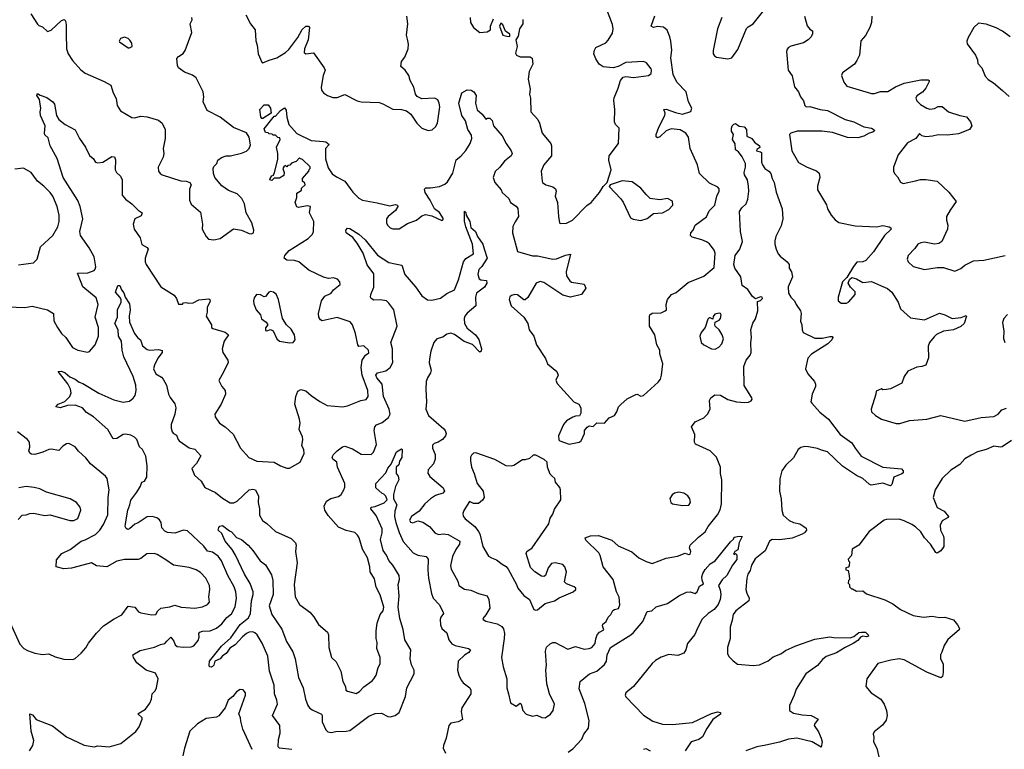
# Model space of a CAD drawing. Extents: x 1839239 to 1929705, y 762242 to 910352.
# Tile 419 of 429: x 1906634 to 1914449, y 889676 to 895467. Entities that reach past the tile are written whole.
import ezdxf

# ---------------------------------------------------------------- set-up
doc = ezdxf.new("R2010")
doc.units = 0

msp = doc.modelspace()

# ---------------------------------------------------------------- linework, layer by layer
at = {"layer": '0CON10XD'}
for points in [[(1910628.3, 895468.3), (1910627.5, 895435), (1910602, 895395), (1910591.4, 895335), (1910572.3, 895307.7), (1910582.9, 895255), (1910570.5, 895200.5), (1910576.1, 895186.1), (1910605, 895172), (1910685, 895171.2), (1910702.5, 895162.5), (1910706, 895115), (1910678.8, 895055), (1910670, 894995), (1910686.2, 894915), (1910681.2, 894875), (1910688.8, 894845), (1910691.2, 894735), (1910745.5, 894675.5), (1910760, 894645), (1910780.8, 894565), (1910849.4, 894485), (1910855.6, 894465), (1910855.5, 894385), (1910794.2, 894315), (1910772.2, 894265), (1910780, 894185), (1910784, 894175), (1910808.8, 894155), (1910865, 894140.8), (1910886, 894125), (1910890.8, 894105), (1910884.2, 894065), (1910902.9, 894015), (1910910, 893905), (1910918.8, 893855), (1910925, 893848.8), (1910975, 893852.5), (1911020.8, 893875), (1911135, 893990.8), (1911168.8, 894015), (1911235.8, 894094.2), (1911265, 894142.5), (1911296.7, 894173.3), (1911327.5, 894275), (1911311.2, 894351.2), (1911312.5, 894385), (1911386.9, 894485), (1911390.8, 894605), (1911364.2, 894635), (1911355.8, 894655), (1911357, 894753), (1911349.5, 894825), (1911352.6, 894847.4), (1911384.2, 894924.2), (1911402.5, 894985), (1911425, 895010.8), (1911445, 895015.7), (1911505, 895008.1), (1911625, 895024), (1911645, 895040), (1911649.2, 895065), (1911646.7, 895076.7), (1911608.8, 895125), (1911585, 895136), (1911445, 895126), (1911384.5, 895095.5), (1911345, 895084.3), (1911265, 895093.6), (1911234.3, 895115), (1911207.1, 895155), (1911191.9, 895195), (1911195.7, 895225), (1911207.5, 895245), (1911285, 895282.2), (1911305.8, 895304.2), (1911339.2, 895360.8), (1911343.5, 895395), (1911337.8, 895427.8), (1911282.5, 895575)], [(1906723.6, 895513.6), (1906775, 895430), (1906785, 895420), (1906815, 895410), (1906855, 895373.8), (1906885, 895382.9), (1906965, 895459.2), (1906988.3, 895468.3), (1906997.5, 895457.5), (1907004.2, 895425), (1907002.7, 895355), (1907005.8, 895235), (1907020, 895195), (1907052.4, 895142.4), (1907119.1, 895069.1), (1907155, 895041.2), (1907305, 894975.8), (1907356.6, 894946.6), (1907375.6, 894885.6), (1907400, 894840), (1907406.8, 894786.8), (1907433.4, 894743.4), (1907525, 894690), (1907545, 894687.5), (1907595, 894701.1), (1907645, 894696.9), (1907735, 894668.1), (1907764.4, 894645), (1907788.8, 894595), (1907790, 894525), (1907772, 894445), (1907778, 894405), (1907774, 894375), (1907733.7, 894296.3), (1907735, 894263.3), (1907748, 894245), (1907764.5, 894234.5), (1907913.3, 894186.7), (1907955.9, 894184.1), (1907985.6, 894175.6), (1907993.8, 894155), (1907981.7, 894121.7), (1907982, 894035), (1907995, 894003.8), (1908069.5, 893939.5), (1908086, 893845), (1908082, 893805), (1908113.3, 893745), (1908132.5, 893725), (1908175, 893718.8), (1908225, 893731.2), (1908332.3, 893807.7), (1908395.7, 893795.7), (1908455, 893770), (1908475, 893767.5), (1908490, 893775), (1908493.3, 893795), (1908476, 893855), (1908432.9, 893935), (1908418.1, 894005), (1908397, 894047), (1908360, 894085), (1908290.7, 894110.7), (1908239.4, 894149.4), (1908182, 894215), (1908172, 894245), (1908168.8, 894285), (1908175, 894302.5), (1908200, 894325), (1908207, 894353), (1908235, 894373.3), (1908273.9, 894386.1), (1908307, 894387), (1908395, 894408), (1908435, 894424.3), (1908456, 894445), (1908465.6, 894474.4), (1908454.6, 894535), (1908435, 894568.6), (1908330.2, 894610.2), (1908225, 894693.5), (1908121.2, 894745), (1908090.8, 894815), (1908096.6, 894853.4), (1908090.4, 894895), (1908035.6, 895005), (1908006.3, 895026.3), (1907941.3, 895051.3), (1907895, 895083.3), (1907886.7, 895103.3), (1907882.3, 895157.7), (1907893.3, 895175), (1907930.9, 895199.1), (1907947.4, 895222.6), (1908001.2, 895365), (1907988, 895435), (1908002.1, 895465), (1908001.2, 895485)], [(1908428.8, 895505), (1908465, 895433.3), (1908504, 895385), (1908509.3, 895299.3), (1908520, 895265), (1908526.7, 895195), (1908555, 895130), (1908565, 895123.3), (1908615, 895146.2), (1908675, 895164.3), (1908745, 895206.9), (1908770.2, 895229.8), (1908842.5, 895325), (1908875, 895390), (1908904.3, 895415.7), (1908925.8, 895415.8), (1908933.6, 895403.6), (1908922.5, 895307.5), (1908893.6, 895236.4), (1908892.9, 895205), (1908905, 895196.2), (1908965, 895203.3), (1909052, 895085), (1909058.8, 895065), (1909042, 895025), (1909028, 894932), (1909028.3, 894908.3), (1909045.8, 894885.8), (1909076.7, 894865), (1909118.8, 894848.8), (1909155, 894848), (1909215, 894872), (1909313.2, 894823.2), (1909344.3, 894814.3), (1909488.3, 894808.3), (1909515, 894800), (1909595, 894756.7), (1909665, 894754), (1909705, 894742.5), (1909737.9, 894717.9), (1909785, 894646.2), (1909826.2, 894605), (1909875, 894586), (1909907, 894593), (1909934.3, 894615.7), (1909949.2, 894645), (1909969.2, 894775), (1909964.1, 894804.1), (1909951.7, 894831.7), (1909930, 894845), (1909825, 894838.8), (1909788.3, 894858.3), (1909776.1, 894876.1), (1909762.3, 894932.3), (1909733.3, 894985), (1909722.5, 895025), (1909693.3, 895065), (1909660, 895095), (1909664.2, 895135), (1909691.2, 895168.8), (1909717.5, 895235), (1909721.2, 895271.2), (1909712.6, 895312.6), (1909702.9, 895345), (1909714.4, 895435), (1909706.9, 895495)], [(1909126, 893324), (1909178, 893365), (1909175.9, 893385.9), (1909156.1, 893406.1), (1909125, 893416.7), (1909085, 893412), (1909045, 893422), (1908929.8, 893479.8), (1908850, 893545), (1908815, 893554.4), (1908755, 893557.1), (1908734.2, 893575), (1908737.5, 893595), (1908772.5, 893635), (1908925, 893730), (1908957.1, 893765), (1908967.1, 893785), (1908968.1, 893865), (1908934.2, 893935), (1908942.5, 893985), (1908915, 893990), (1908847, 893977), (1908835, 893982.5), (1908820, 894015), (1908832.5, 894055), (1908835, 894090), (1908860, 894105), (1908870, 894115), (1908871.7, 894128.3), (1908900, 894155), (1908898.3, 894168.3), (1908880, 894185), (1908880, 894205), (1908930, 894265), (1908931.7, 894278.3), (1908940, 894285), (1908938.3, 894298.3), (1908878.3, 894358.3), (1908861.7, 894361.7), (1908855, 894370), (1908828.3, 894341.7), (1908791.7, 894328.3), (1908778.3, 894311.7), (1908761.7, 894308.3), (1908755, 894300), (1908745, 894310), (1908731.7, 894298.3), (1908723.3, 894285), (1908732.5, 894255), (1908730, 894230), (1908695, 894210), (1908655, 894210), (1908635, 894190), (1908620, 894195), (1908622.5, 894207.5), (1908635, 894226.7), (1908648.3, 894231.7), (1908656.7, 894253.3), (1908682.3, 894357.7), (1908682, 894405), (1908671.2, 894455), (1908702.5, 894515), (1908698.3, 894528.3), (1908683, 894533), (1908665, 894550), (1908645, 894550), (1908637, 894557), (1908615, 894560), (1908605, 894570), (1908585, 894572.5), (1908575, 894600), (1908645, 894690), (1908655, 894700), (1908665, 894700), (1908705, 894746), (1908735, 894766.2), (1908747.9, 894747.9), (1908754.2, 894694.2), (1908771.2, 894635), (1908835, 894563.3), (1908948.3, 894508.3), (1909045, 894501.2), (1909065, 894496), (1909090, 894475), (1909062.5, 894445), (1909061.2, 894361.2), (1909081.5, 894291.5), (1909113.2, 894243.2), (1909148.5, 894218.5), (1909216, 894185), (1909277.6, 894097.6), (1909325, 894049.4), (1909355, 894034.4), (1909472.1, 894012.1), (1909571.7, 893988.3), (1909615, 894001.2), (1909633.3, 893995), (1909636, 893985), (1909617.9, 893952.1), (1909558, 893905), (1909544.4, 893885), (1909544.3, 893855), (1909554.3, 893835), (1909573.8, 893815), (1909595, 893805.8), (1909645, 893808), (1909710.9, 893849.1), (1909783.3, 893875), (1909825, 893910), (1909855, 893921.2), (1909905, 893911.2), (1909985, 893872.5), (1909990, 893875), (1909997, 893887), (1909965, 893937.5), (1909926.4, 893966.4), (1909892, 894035), (1909852, 894095), (1909847.7, 894122.3), (1909858, 894132), (1909895, 894131.2), (1909965, 894143.3), (1910007.8, 894162.2), (1910029.3, 894180.7), (1910072.1, 894247.9), (1910098.1, 894355), (1910136.3, 894383.7), (1910175, 894428.9), (1910208.6, 894485), (1910222.7, 894525), (1910219.9, 894549.9), (1910192.2, 894595), (1910172.3, 894665), (1910142.6, 894705), (1910120, 894805), (1910142.2, 894885), (1910185, 894909.5), (1910217.6, 894907.6), (1910238.8, 894895), (1910256, 894865), (1910250.6, 894805), (1910265, 894752.5), (1910305, 894716.7), (1910335, 894677.5), (1910345.7, 894684.3), (1910365, 894684.3), (1910385, 894666), (1910394.5, 894624.5), (1910464, 894545), (1910494.3, 894484.3), (1910535, 894426.7), (1910542.5, 894405), (1910534.2, 894385), (1910480.8, 894345), (1910445.6, 894295), (1910407.2, 894262.8), (1910391.1, 894215), (1910404.2, 894175), (1910455, 894116.7), (1910464.2, 894094.2), (1910517.3, 894047.3), (1910530, 894015), (1910575.6, 893985.6), (1910588.1, 893968.1), (1910592.9, 893905), (1910567.5, 893862.5), (1910548.6, 893825), (1910544.4, 893775), (1910585.7, 893625.7), (1910702.9, 893592.9), (1910745, 893591.5), (1910865, 893567.1), (1910895, 893569.2), (1910965, 893598), (1911006.7, 893606.7), (1910970.8, 893465), (1910974, 893435), (1911000, 893395), (1911014.5, 893384.5), (1911115, 893366.7), (1911127.5, 893335), (1911094.1, 893285.9), (1911005, 893264), (1910945, 893280.6), (1910795, 893381.9), (1910765, 893389.2), (1910733.8, 893375), (1910668.3, 893261.7), (1910645, 893242.5), (1910635, 893242.5), (1910585, 893283.8), (1910565, 893286.7), (1910537.5, 893277.5), (1910525, 893267.5), (1910520, 893245), (1910535.8, 893195.8), (1910635.8, 893105.8), (1910666.2, 893055), (1910676.7, 893005), (1910714.2, 892955), (1910736, 892886), (1910808.3, 892778.3), (1910822.5, 892735), (1910897.5, 892675), (1910906.7, 892645), (1910890, 892605), (1910899.3, 892579.3), (1911033, 892433), (1911072.5, 892415), (1911087.5, 892385), (1911087.5, 892345), (1911078.3, 892321.7), (1911045, 892320), (1911025, 892312.5), (1910975, 892282.5), (1910950, 892255), (1910910, 892165), (1910913, 892133), (1910920, 892125), (1910995, 892097.5), (1911075, 892113.3), (1911090, 892125), (1911117, 892183), (1911117.5, 892205), (1911137, 892233), (1911155, 892242.5), (1911185, 892237.5), (1911215, 892267.5), (1911276.1, 892263.9), (1911313.9, 892306.1), (1911355, 892326.2), (1911372.9, 892355), (1911386.2, 892395), (1911405, 892413.8), (1911455, 892457.5), (1911525, 892492), (1911535, 892493.8), (1911565, 892480), (1911585, 892483.8), (1911700.5, 892589.5), (1911718.9, 892615), (1911728.9, 892645), (1911737.5, 892735), (1911715.6, 892815), (1911714.2, 892845), (1911691.2, 892885), (1911673.8, 892965), (1911634, 893035), (1911633.3, 893115), (1911636.7, 893125), (1911652.7, 893137.3), (1911725, 893140), (1911757.5, 893155), (1911766.7, 893165), (1911766.2, 893205), (1911776.2, 893245), (1911806.7, 893285), (1911845, 893302), (1911939.1, 893380.9), (1912065, 893430), (1912145, 893501.2), (1912153.1, 893613.1), (1912147.2, 893637.2), (1912108.1, 893688.1), (1912084.6, 893704.6), (1912048.2, 893718.2), (1911970.3, 893740.3), (1911957.5, 893755), (1911960.8, 893775), (1911979.2, 893795), (1911996, 893835), (1912085, 893902.2), (1912105, 893949.4), (1912152.5, 893995), (1912166, 894065), (1912186, 894105), (1912186.2, 894125), (1912175, 894136.7), (1912109.7, 894169.7), (1912030.8, 894245), (1912012.9, 894315), (1911955.6, 894445), (1911942.7, 894535), (1911920, 894565), (1911875, 894591.8), (1911805, 894600.4), (1911764, 894585), (1911715, 894536.2), (1911695, 894530), (1911686.4, 894536.4), (1911686, 894555), (1911706.8, 894613.2), (1911754.5, 894705.5), (1911757.1, 894725), (1911746.7, 894755), (1911765, 894757.1), (1911838.8, 894731.2), (1911895, 894715.8), (1911961.2, 894738.8), (1911968, 894765), (1911942, 894815), (1911925, 894893.8), (1911850.7, 894970.7), (1911820.8, 895030.8), (1911802.9, 895165), (1911809.2, 895225), (1911802.7, 895295), (1911795, 895330), (1911772.4, 895382.4), (1911745, 895408), (1911697.3, 895412.7), (1911665, 895406), (1911646.7, 895415), (1911675, 895498.1)], [(1910210, 895485), (1910212, 895445), (1910236, 895405), (1910285, 895366.2), (1910345, 895371.4), (1910370, 895385), (1910370, 895415), (1910395, 895473.3)], [(1912205.6, 895485), (1912171.9, 895395), (1912137.6, 895222.4), (1912137.8, 895195), (1912148.9, 895178.9), (1912165, 895170.5), (1912255, 895155.8), (1912285, 895164.3), (1912335, 895229.2), (1912402.1, 895397.9), (1912415, 895411.2), (1912455, 895432.5), (1912540.7, 895539.3)], [(1912863.5, 895495), (1912885, 895417.5), (1912905, 895392.5), (1912927, 895377), (1912927.5, 895355), (1912915, 895330), (1912893, 895307), (1912856.1, 895283.9), (1912754.2, 895255.8), (1912735, 895246.7), (1912725, 895232.5), (1912720, 895215), (1912732.5, 895065), (1912765, 895020), (1912784, 894935), (1912815.8, 894895), (1912830, 894855), (1912853.9, 894823.9), (1912866.2, 894785), (1912875.9, 894775.9), (1912905, 894777.1), (1912988, 894755), (1913045.7, 894745.7), (1913185, 894675.6), (1913253.3, 894655), (1913335, 894615.8), (1913395, 894605.8), (1913417, 894593), (1913417.5, 894585), (1913405, 894573.8), (1913375, 894566.2), (1913335, 894541.4), (1913285, 894530), (1913205, 894531.9), (1913085, 894571.2), (1913001.3, 894581.3), (1912805, 894581.9), (1912755, 894566.2), (1912743.3, 894555), (1912762.9, 894425), (1912814.5, 894334.5), (1912885, 894297.1), (1912958.3, 894268.3), (1912979.7, 894249.7), (1912984.2, 894214.2), (1912966.9, 894145), (1912967, 894117), (1913037.8, 893997.8)], [(1913396.2, 895495), (1913394, 895445), (1913382, 895405), (1913348.3, 895341.7), (1913311.2, 895298.8), (1913298.6, 895185), (1913278.3, 895141.7), (1913258.8, 895115), (1913164.3, 895045.7), (1913156, 895025), (1913175, 894970), (1913198.8, 894938.8), (1913395, 894880.8), (1913417.9, 894882.1), (1913465, 894897.1), (1913525, 894898), (1913585, 894934.3), (1913655, 894962.9), (1913785, 894988.9), (1913845, 894990), (1913852.5, 894985), (1913853.3, 894975), (1913825, 894923.8), (1913798.3, 894891.7), (1913755, 894861.4), (1913746.7, 894845), (1913755, 894823.8), (1913784.1, 894794.1), (1913835, 894763.8), (1913857.7, 894757.7), (1913895, 894762.9), (1913925, 894778), (1913955, 894778.8), (1914005, 894736), (1914095, 894706), (1914150, 894695), (1914181.2, 894655), (1914191.2, 894625), (1914171.2, 894595), (1914085, 894560.8), (1913995, 894549.4), (1913925, 894552.5), (1913878.6, 894541.4), (1913825, 894537.8), (1913794.5, 894544.5), (1913775, 894562.5), (1913746.1, 894523.9), (1913680.1, 894489.9), (1913606, 894395), (1913570, 894295), (1913570, 894265), (1913577.5, 894245), (1913600.5, 894220.5), (1913625, 894177.5), (1913645, 894167.5), (1913745, 894188.8), (1913782.7, 894197.3), (1913825, 894197.5), (1913915, 894185.8), (1914008.9, 894098.9), (1914067.1, 894025), (1914018, 893955), (1913991.2, 893905), (1913990, 893875), (1914001.2, 893835), (1913998.8, 893805), (1913954.1, 893705.9), (1913929.5, 893690.5), (1913895, 893683.8), (1913815, 893700), (1913786.4, 893696.4), (1913761.2, 893685), (1913739.1, 893650.9), (1913686.2, 893595), (1913678.8, 893565), (1913686.7, 893545), (1913725, 893508.8), (1913815, 893483.8), (1913915, 893500.8), (1913965, 893499.2), (1914055, 893471.2), (1914105, 893491.2), (1914135, 893518), (1914205, 893551.9), (1914285, 893559.4), (1914455, 893594.3)], [(1910525, 895334.2), (1910523, 895353), (1910490, 895375), (1910470, 895425), (1910451.7, 895438.3), (1910442.5, 895415), (1910470, 895345), (1910500, 895335), (1910525, 895334.2)], [(1914495, 895330), (1914434.4, 895374.4), (1914385, 895400.8), (1914305, 895431.4), (1914245, 895440), (1914206.7, 895405), (1914161.2, 895325), (1914152, 895295), (1914154, 895275), (1914219.2, 895185), (1914237, 895147), (1914239.2, 895119.2), (1914270, 895085), (1914297.3, 895017.3), (1914320.9, 894990.9), (1914363.8, 894965), (1914435.4, 894905.4), (1914486, 894856)], [(1907505, 895243.3), (1907527.5, 895255), (1907525, 895280), (1907507.5, 895305), (1907496.1, 895316.1), (1907465, 895327.5), (1907435, 895317.5), (1907423, 895297), (1907425, 895290), (1907495, 895243.3), (1907505, 895243.3)], [(1906465, 893190.5), (1906675, 893181.4), (1906733, 893193), (1906855, 893164), (1906901.2, 893135), (1906905.8, 893075.8), (1906933, 893023), (1906966.1, 892976.1), (1907000, 892945), (1907054.6, 892864.6), (1907095, 892844.2), (1907171.7, 892828.3), (1907187.5, 892832.5), (1907234, 892885), (1907258.6, 892955), (1907260, 893025), (1907234.4, 893105), (1907257.1, 893205), (1907240.3, 893260.3), (1907135, 893345.8), (1907121.1, 893381.1), (1907092.5, 893455), (1907175, 893456.7), (1907225.8, 893475), (1907234.5, 893485.5), (1907237.3, 893505), (1907224.1, 893584.1), (1907186.3, 893655), (1907116.9, 893755), (1907112.5, 893785), (1907134.2, 893885), (1907115, 893982.9), (1907095, 894032.9), (1906978.2, 894215), (1906931.8, 894365), (1906875.5, 894465), (1906859.5, 894529.5), (1906835, 894552.5), (1906831.1, 894565), (1906837.3, 894625), (1906800.6, 894705), (1906797.1, 894735), (1906801.7, 894761.7), (1906792, 894832), (1906770, 894865), (1906775, 894880), (1906796.4, 894866.4), (1906849.7, 894849.7), (1906896, 894815), (1906911.4, 894795), (1906925, 894707.5), (1906944, 894675), (1906995, 894636), (1907075, 894593.3), (1907108.6, 894525), (1907155.7, 894455), (1907189.5, 894389.5), (1907216.7, 894365), (1907236.4, 894336.4), (1907255, 894331.2), (1907295, 894336.2), (1907365, 894382), (1907387.3, 894377.3), (1907394.1, 894354.1), (1907392.5, 894275), (1907402, 894255), (1907435, 894223.8), (1907447.5, 894195), (1907448.6, 894075), (1907473, 894043), (1907525, 894005.7), (1907575, 893953.8), (1907606.7, 893935), (1907599.5, 893910.5), (1907547.5, 893885), (1907533.8, 893845), (1907542, 893805), (1907590, 893735), (1907595.8, 893715), (1907602.7, 893682.7), (1907645, 893658.8), (1907653.8, 893645), (1907629.4, 893575), (1907629.4, 893545), (1907636.9, 893525), (1907755, 893346.2), (1907861.2, 893281.2), (1907880, 893255), (1907895, 893210), (1907925, 893210), (1907935, 893220), (1907955, 893222.5), (1907976.4, 893216.4), (1908011.7, 893218.3), (1908056.7, 893243.3), (1908135, 893250.6), (1908144, 893245), (1908145, 893230), (1908122.2, 893185), (1908123.3, 893145), (1908114.5, 893115), (1908156.2, 893045), (1908157.5, 893025), (1908167.5, 893015), (1908265.5, 892985.5), (1908292.5, 892965), (1908257.5, 892915), (1908242, 892855), (1908247.1, 892825), (1908285.8, 892765), (1908288.1, 892745), (1908255, 892673.3), (1908213.6, 892603.6), (1908237.5, 892555), (1908265.7, 892525), (1908267.8, 892495), (1908232, 892415), (1908183.8, 892335), (1908186.2, 892315), (1908221.2, 892265), (1908265, 892236), (1908327.4, 892177.4), (1908387, 892067), (1908452.2, 891992.2), (1908515, 891963.3), (1908655, 891956.2), (1908705, 891926.2), (1908755, 891906.2), (1908775, 891906.7), (1908860, 891955), (1908892.5, 892025), (1908889.5, 892055), (1908872.9, 892085), (1908880.8, 892135), (1908878.1, 892155), (1908852.5, 892215), (1908858.9, 892265), (1908855, 892296.7), (1908819.1, 892415), (1908824.7, 892475.3), (1908842.4, 892517.6), (1908865, 892532.9), (1908905, 892521.9), (1908948.8, 892485), (1909015, 892435.5), (1909075, 892404.3), (1909195, 892394.3), (1909235, 892402.5), (1909342.5, 892445), (1909385, 892452.9), (1909400, 892475), (1909397, 892523), (1909351.3, 892645), (1909344.6, 892705), (1909353.5, 892765), (1909378.5, 892805), (1909406.2, 892823.8), (1909401.6, 892845), (1909365, 892878.4), (1909325, 892874), (1909316.9, 892885), (1909299.4, 892975), (1909275.6, 893045.6), (1909258.2, 893068.2), (1909154.2, 893104.2), (1909035, 893076.2), (1909021.2, 893085), (1909008, 893105), (1909005.7, 893135.7), (1909030.4, 893235), (1909055, 893271.8), (1909105.6, 893295), (1909126, 893324)], [(1908565, 894682.5), (1908555, 894682.5), (1908548.8, 894695), (1908540, 894755), (1908575, 894790), (1908605, 894791.2), (1908626, 894765), (1908630, 894725), (1908565, 894682.5)], [(1909365, 890172.5), (1909431.7, 890218.3), (1909445.5, 890234.5), (1909464.2, 890265), (1909479.2, 890325), (1909494.2, 890355), (1909495.7, 890405), (1909469.2, 890475), (1909472.2, 890525), (1909462.9, 890555), (1909462.9, 890615), (1909472, 890678), (1909494.5, 890745), (1909518.9, 890775), (1909524.4, 890805), (1909495, 890903.3), (1909463.6, 890963.6), (1909449.4, 891029.4), (1909414.5, 891085), (1909412.2, 891125), (1909393.3, 891195), (1909355.8, 891265), (1909327.5, 891355), (1909316, 891375), (1909295, 891396), (1909225, 891412), (1909165, 891438), (1909082, 891532), (1909055.6, 891575), (1909050.6, 891605), (1909070, 891645), (1909103.4, 891666.6), (1909165, 891681.9), (1909185, 891698), (1909205.7, 891735), (1909214.3, 891755.7), (1909215.6, 891785), (1909156.5, 891915), (1909150, 891955), (1909119.2, 891979.2), (1909114.6, 891995), (1909125.3, 892015), (1909154.6, 892045.4), (1909195, 892077.8), (1909215, 892082.9), (1909275, 892061.2), (1909345, 892019.1), (1909424.4, 892015.6), (1909442.9, 892035), (1909465.6, 892095), (1909448.5, 892205), (1909453.3, 892235), (1909465, 892250), (1909510.6, 892269.4), (1909561.1, 892308.9), (1909574.6, 892335), (1909566.5, 892375), (1909520.3, 892475), (1909510, 892575), (1909470, 892625), (1909461.7, 892645), (1909475, 892664.6), (1909541.2, 892678.8), (1909574.3, 892705), (1909596.7, 892745), (1909592, 892788), (1909592.9, 892855), (1909579.4, 892905), (1909630, 893035), (1909603.3, 893165), (1909565, 893217.5), (1909545, 893234.4), (1909495, 893243.3), (1909445, 893240.8), (1909423.8, 893255), (1909418.8, 893265), (1909422, 893285), (1909443.8, 893345), (1909445, 893450), (1909392.4, 893522.4), (1909358.9, 893615), (1909312.9, 893692.9), (1909278.9, 893738.9), (1909225.8, 893775), (1909221.4, 893795), (1909235, 893810.8), (1909255, 893808.9), (1909325, 893763.8), (1909375, 893718.6), (1909475, 893597.8), (1909565, 893539.4), (1909615, 893528.6), (1909667.3, 893517.3), (1909692, 893445), (1909775, 893347.5), (1909825, 893275.8), (1909872.1, 893242.1), (1909905, 893240.8), (1909975, 893257.5), (1910025, 893292.9), (1910085, 893323.3), (1910117.7, 893402.3), (1910156.1, 893545), (1910175, 893570.5), (1910235, 893607.5), (1910227.3, 893685), (1910175, 893823.8), (1910165, 893867.5), (1910165, 893947.5), (1910175, 893937.5), (1910178.8, 893915), (1910205.5, 893865.5), (1910215, 893816.7), (1910250.6, 893785), (1910266.7, 893746.7), (1910311.1, 893685), (1910320.6, 893649.4), (1910344.8, 893575), (1910302.1, 893507.9), (1910278.9, 893485), (1910270, 893445), (1910280.9, 893410.9), (1910295, 893401.1), (1910337.8, 893397.8), (1910342.7, 893375), (1910322.3, 893345), (1910260.9, 893295), (1910251.8, 893265), (1910254.2, 893195), (1910185, 893137.5), (1910167.1, 893115), (1910160.6, 893095), (1910165.7, 893055), (1910185, 893018), (1910252.5, 892965), (1910278.9, 892928.9), (1910300, 892855), (1910296.7, 892835), (1910285, 892826.7), (1910228.3, 892888.3), (1910162.7, 892912.7), (1910085, 892968.9), (1910055, 892978.5), (1910025, 892970), (1909992.2, 892947.8), (1909945, 892933.1), (1909920, 892905), (1909897.1, 892835), (1909886.2, 892775), (1909884, 892744), (1909899.5, 892685), (1909893.3, 892663.3), (1909870, 892625), (1909861.1, 892595), (1909857.9, 892535), (1909863.9, 892435), (1909858.2, 892375), (1909878.9, 892325), (1910000.4, 892220.4), (1910011.8, 892205), (1910017.8, 892182.2), (1910014.3, 892165), (1909990.8, 892135), (1909955, 892113.3), (1909925, 892104.2), (1909909.2, 892090.8), (1909911.4, 892065), (1909931.9, 892015), (1909931.3, 891978.7), (1909917.6, 891942.4), (1909876.7, 891895), (1909873.6, 891866.4), (1909890.3, 891840.3), (1909995, 891750), (1910005.8, 891725), (1909991.3, 891708.7), (1909935, 891689.4), (1909895, 891664.4), (1909850, 891625), (1909805, 891565.8), (1909744.2, 891525), (1909728, 891495), (1909735, 891478.8), (1909755, 891472.9), (1909795, 891489.2), (1909835, 891480), (1909886, 891445), (1909931.7, 891391.7), (1909959.7, 891380.3), (1909995, 891385.6), (1910035, 891380.6), (1910127.3, 891327.3), (1910126.1, 891305), (1910095, 891260.8), (1910069.6, 891205), (1910052.5, 891135), (1910057.8, 891105), (1910110.7, 891010.7), (1910119.2, 890975), (1910165, 890948.1), (1910215, 890939.4), (1910275, 890912.7), (1910345, 890894), (1910358.1, 890865), (1910365.6, 890795), (1910335, 890743.8), (1910310, 890715), (1910313.3, 890705), (1910333.2, 890693.2), (1910425, 890671.2), (1910459.8, 890649.8), (1910473.1, 890633.1), (1910480.9, 890595), (1910480, 890555), (1910456.9, 890405), (1910470.9, 890330.9), (1910500.6, 890235), (1910500.8, 890165), (1910514.2, 890115), (1910530, 890045), (1910575, 890017.5), (1910605, 890042.9), (1910615, 890034), (1910626.7, 889985), (1910655, 889954.2), (1910705, 889939.2), (1910737.7, 889947.7), (1910777.7, 889927.7), (1910805, 889926), (1910846.2, 889955), (1910868.6, 889985), (1910879.4, 890035), (1910840, 890115), (1910816.9, 890195), (1910808.9, 890305), (1910815.4, 890345), (1910807.5, 890455), (1910814.3, 890485.7), (1910845, 890513.3), (1910865, 890523.3), (1910885, 890523.3), (1910985, 890470), (1911045, 890490.8), (1911115, 890472), (1911155, 890475.8), (1911175, 890484.2), (1911201.9, 890515), (1911206.2, 890553.8), (1911218.1, 890585), (1911235, 890605.8), (1911269.2, 890625), (1911259.5, 890655), (1911261.7, 890668.3), (1911289.8, 890690.2), (1911305.6, 890725), (1911325, 890745.8), (1911342.2, 890777.8), (1911355, 890786.8), (1911386.6, 890793.4), (1911396.2, 890823.8), (1911393.1, 890883.1), (1911371.1, 890925), (1911344, 891025), (1911264.3, 891125), (1911240, 891215), (1911229.4, 891235), (1911126.7, 891335), (1911122.5, 891355), (1911165, 891371.2), (1911227.3, 891372.7), (1911335, 891335.6), (1911385, 891291.4), (1911492.6, 891242.6), (1911547.5, 891195), (1911605.7, 891165.7), (1911655, 891151.2), (1911765.8, 891194.2), (1911855, 891209.2), (1911915, 891232), (1911942, 891222), (1911955, 891224.5), (1911961.2, 891245), (1911949.2, 891275), (1911955.7, 891295), (1912021.5, 891358.5), (1912075, 891402.5), (1912098.6, 891445), (1912172.6, 891537.4), (1912194, 891576), (1912204.5, 891625), (1912206.7, 891815), (1912195.6, 891865), (1912196.5, 891915), (1912164.3, 891995), (1912115, 892044.3), (1911997.7, 892097.7), (1911990, 892115), (1911992, 892175), (1911966.7, 892235), (1911994.4, 892275.6), (1912064.2, 892305.8), (1912093.3, 892335), (1912113.3, 892375), (1912110, 892445), (1912120, 892465), (1912150.5, 892489.5), (1912195, 892486.9), (1912255, 892452.9), (1912324.5, 892434.5), (1912387.9, 892427.9), (1912418.2, 892431.8), (1912438.6, 892441.4), (1912447.5, 892455), (1912445.4, 892465), (1912384, 892564), (1912381.6, 892715), (1912399.4, 892765), (1912432.4, 892805), (1912438.4, 892825), (1912436.8, 892905), (1912442.1, 892945), (1912437.8, 893005), (1912453, 893057), (1912475, 893093.3), (1912492.2, 893155), (1912490.8, 893229.2), (1912515, 893238.2), (1912530, 893255), (1912526, 893265), (1912515, 893268.1), (1912475, 893250), (1912449.5, 893269.5), (1912414.4, 893324.4), (1912367.5, 893357.5), (1912357.1, 893425), (1912310.8, 893495), (1912303.1, 893525), (1912313.9, 893595), (1912349.4, 893645), (1912370, 893705), (1912354.2, 893785), (1912348.1, 893945), (1912365, 893972.9), (1912400, 894005), (1912412.5, 894042.5), (1912421.5, 894105), (1912418.5, 894145), (1912410, 894195), (1912388, 894235), (1912384, 894255), (1912394, 894295), (1912394, 894325), (1912369.1, 894379.1), (1912338.2, 894418.2), (1912314.7, 894435), (1912311.9, 894481.9), (1912292.5, 894515), (1912300, 894555), (1912283, 894583), (1912282.5, 894605), (1912290, 894625), (1912301.7, 894638.3), (1912315, 894642.5), (1912345, 894622.5), (1912385, 894617.5), (1912402.5, 894595), (1912405, 894542.5), (1912445, 894523.3), (1912466.2, 894495), (1912507.1, 894465), (1912508.6, 894451.4), (1912483.4, 894436.6), (1912482, 894425), (1912515, 894418.8), (1912521.4, 894411.4), (1912521.4, 894335), (1912528.6, 894315), (1912546.8, 894286.8), (1912580, 894265), (1912595.5, 894245.5), (1912606.3, 894206.3), (1912622.9, 894175), (1912637.9, 894097.9), (1912686.1, 893965), (1912692, 893885), (1912678.8, 893831.2), (1912635.6, 893745), (1912628.5, 893711.5), (1912628.1, 893685), (1912638.1, 893645), (1912655, 893608.8), (1912669.1, 893589.1), (1912726, 893545), (1912740.8, 893525), (1912742.5, 893495), (1912759.2, 893465), (1912766.5, 893425), (1912733.8, 893346.2), (1912736.7, 893296.7), (1912753.5, 893265), (1912783.3, 893235), (1912795.6, 893205), (1912831.1, 893155), (1912835.5, 893135), (1912832.2, 893075), (1912841.1, 893045), (1912843.3, 893005), (1912853.1, 892985), (1912945, 892940), (1913005, 892939.4), (1913063.3, 892953.3), (1913081.7, 892951.7), (1913087.5, 892945), (1913080, 892925), (1913048.8, 892895), (1912917.3, 892812.7), (1912890.7, 892779.3), (1912870.6, 892695), (1912888.6, 892655), (1912942, 892595), (1912950.8, 892575), (1912950, 892555), (1912924.2, 892495), (1912914.2, 892435), (1912922.4, 892422.4), (1912985, 892350.8), (1913052.5, 892295), (1913145, 892173.8), (1913239.7, 892109.7), (1913263.8, 892065), (1913311.5, 892001.5), (1913485, 891915.7), (1913633, 891903), (1913647.1, 891885), (1913645, 891870), (1913635, 891861.1), (1913572, 891835), (1913555, 891777.5), (1913545, 891766.2), (1913485, 891787.8), (1913391.8, 891771.8), (1913375, 891780), (1913325.3, 891825.3), (1913275, 891849.5), (1913165, 891921.9), (1913045, 892035.8), (1912998.7, 892051.3), (1912965, 892064.5), (1912895, 892076.9), (1912865, 892078.6), (1912835, 892070.8), (1912813.8, 892055), (1912775, 891990), (1912715, 891932), (1912683.3, 891885), (1912667.4, 891822.6), (1912664.5, 891725), (1912676.5, 891665), (1912682.9, 891575), (1912694.3, 891535), (1912740.9, 891490.9), (1912776.7, 891475), (1912825, 891464.5), (1912858.8, 891445), (1912875, 891430), (1912877.5, 891415), (1912864, 891395), (1912845, 891383.3), (1912765, 891352.7), (1912667.9, 891337.9), (1912605, 891340), (1912585, 891327.1), (1912549.6, 891250.4), (1912472.3, 891187.7), (1912443.2, 891136.8), (1912432, 891095), (1912413.9, 891065), (1912405.4, 891035), (1912398.5, 890945), (1912405, 890916)], [(1906625, 893520.8), (1906745, 893536.7), (1906773.9, 893566.1), (1906800, 893665), (1906896, 893755), (1906936, 893824), (1906947.3, 893865), (1906947.1, 893915), (1906931.1, 893985), (1906896, 894065), (1906876.2, 894095), (1906826, 894145), (1906774.7, 894184.7), (1906725, 894252.9), (1906665, 894287.5), (1906595, 894280)], [(1911565, 893873.3), (1911615, 893887.5), (1911665, 893928.8), (1911735, 893933.8), (1911785, 893960), (1911818.8, 893995), (1911815, 894027.5), (1911775, 894046.7), (1911715, 894035.7), (1911638.3, 894048.3), (1911605, 894078), (1911565, 894128.8), (1911495, 894178.8), (1911415, 894188.8), (1911320, 894155), (1911313.6, 894143.6), (1911405.9, 894045.9), (1911425, 894017.5), (1911482.5, 893895), (1911503.9, 893883.9), (1911565, 893873.3)], [(1913037.8, 893997.8), (1913046.2, 893965), (1913075.8, 893915), (1913107.4, 893877.4), (1913135, 893857.5), (1913265, 893831.1), (1913435, 893824), (1913485, 893834.2), (1913535, 893823.3), (1913547.5, 893815), (1913550, 893805), (1913496.6, 893753.4), (1913410, 893625), (1913350, 893555), (1913325, 893543.8), (1913278.8, 893541.2), (1913251.7, 893508.3), (1913198.8, 893421.2), (1913163.8, 893385), (1913129.2, 893265), (1913130, 893235), (1913155, 893215.8), (1913195, 893217.5), (1913215, 893228), (1913266.2, 893285), (1913266.1, 893306.1), (1913227.5, 893345), (1913210, 893375), (1913220, 893405), (1913238.3, 893421.7), (1913275, 893410), (1913325, 893380), (1913395, 893390), (1913465, 893358), (1913522.2, 893332.2), (1913556, 893305), (1913605.6, 893225), (1913625, 893171.2), (1913705, 893099.4), (1913815, 893083.3), (1913935, 893138), (1913977.5, 893125), (1914035, 893096), (1914106.7, 893103.3), (1914145, 893120), (1914150, 893115), (1914131.4, 893055), (1914105, 893032.9), (1914044.2, 893005.8), (1913965, 892994), (1913910.9, 892969.1), (1913890.9, 892949.1), (1913856.2, 892905), (1913844, 892875), (1913847.7, 892782.3), (1913825.9, 892724.1), (1913795, 892712.9), (1913755, 892709.2), (1913683, 892677), (1913654, 892635), (1913635, 892582.5), (1913545, 892537.5), (1913515, 892532.5), (1913485, 892530), (1913475, 892537.5), (1913431.7, 892518.3), (1913430, 892495), (1913391.2, 892375), (1913393.8, 892355), (1913427.5, 892325), (1913475, 892296.7), (1913591.7, 892261.7), (1913618.3, 892261.7), (1913695, 892286.2), (1913835, 892296.7), (1913945.9, 892324.1), (1914135, 892280), (1914265, 892309.2), (1914366.4, 892316.4), (1914401.2, 892335), (1914429.1, 892370.9), (1914465, 892382.5)], [(1906710.8, 889665), (1906739.2, 889705), (1906747.5, 889745), (1906725, 889820), (1906715, 889957.5), (1906735, 889950), (1906765, 889913.8), (1906895, 889862), (1907005, 889774.3), (1907145, 889708.9), (1907225, 889696.9), (1907255, 889704.4), (1907345, 889696.9), (1907437.8, 889722.2), (1907555, 889818), (1907581.4, 889855), (1907607.1, 889915), (1907607.1, 889925), (1907572.9, 889957.1), (1907631.4, 889995), (1907667.4, 890042.6), (1907679.5, 890075), (1907684.5, 890115.5), (1907708.9, 890141.1), (1907720.8, 890165), (1907731.9, 890235), (1907711.3, 890281.3), (1907639.2, 890305), (1907565, 890361.4), (1907536.2, 890405), (1907533.3, 890425), (1907590.6, 890459.4), (1907705, 890486.7), (1907751.2, 890508.8), (1907785, 890515.4), (1907803, 890533), (1907835, 890565.6), (1907858.5, 890535), (1907867.8, 890505), (1907882.7, 890492.7), (1907935, 890486.5), (1907995, 890490.4), (1908015, 890497.8), (1908050.5, 890539.5), (1908058, 890565), (1908056.7, 890595), (1908063.5, 890606.5), (1908085, 890613.3), (1908145, 890616), (1908195, 890636.2), (1908237.9, 890672.1), (1908277.4, 890722.6), (1908315, 890750), (1908345, 890806.7), (1908356.2, 890875), (1908350.9, 890925), (1908336.8, 890965), (1908285.3, 891055), (1908235, 891172.5), (1908209.3, 891209.3), (1908165, 891240), (1908125, 891248.9), (1908095, 891289.5), (1907965, 891410), (1907935, 891415.7), (1907865, 891391.5), (1907806.3, 891396.3), (1907787.2, 891407.2), (1907762.5, 891435), (1907757.5, 891475), (1907745, 891496.2), (1907723, 891513), (1907685, 891522.5), (1907645, 891521.4), (1907575, 891474.6), (1907547.3, 891462.7), (1907505, 891426), (1907491.7, 891421.7), (1907479.5, 891429.5), (1907472.5, 891445), (1907472.9, 891465), (1907492.5, 891575), (1907509.4, 891615), (1907516.8, 891653.2), (1907565, 891715.7), (1907594.2, 891765), (1907602.5, 891795), (1907625, 891804.2), (1907644.1, 891835.9), (1907645.2, 891925.2), (1907635, 892003.8), (1907609.3, 892055), (1907585, 892076.9), (1907562.7, 892135), (1907545, 892153.2), (1907515, 892169.3), (1907473.6, 892176.4), (1907455, 892174.3), (1907405, 892142.9), (1907375, 892140), (1907333.9, 892213.9), (1907219.4, 892315), (1907165, 892350), (1907133.3, 892385), (1907075, 892407.8), (1907014.4, 892405.6), (1906955, 892385.8), (1906920, 892395), (1906940, 892415), (1906992.5, 892437.5), (1907033.4, 892476.6), (1907042.9, 892505), (1907038.6, 892535), (1907016.6, 892576.6), (1906940, 892675), (1906965, 892678), (1906996.2, 892665), (1907031.1, 892631.1), (1907075, 892613.3), (1907105, 892589.5), (1907135, 892578.1), (1907263, 892503), (1907380.3, 892450.3), (1907455, 892432.2), (1907505, 892440), (1907535, 892462.5), (1907549.6, 892485), (1907559.2, 892525), (1907556.2, 892565), (1907535, 892636), (1907460.5, 892790.5), (1907446.4, 892845), (1907441.5, 892915), (1907419.3, 892955), (1907415.3, 893005), (1907390.5, 893055), (1907410, 893105), (1907410, 893165), (1907439.2, 893225), (1907438.8, 893245), (1907429.2, 893265), (1907394.3, 893305), (1907412.7, 893357.3), (1907427.7, 893357.7), (1907442.3, 893322.3), (1907459.5, 893299.5), (1907470, 893265), (1907505, 893212.5), (1907510.8, 893165), (1907504.2, 893115), (1907506.9, 893065), (1907546.4, 892976.4), (1907571.1, 892941.1), (1907592, 892925), (1907609.5, 892879.5), (1907645, 892850), (1907665, 892844), (1907735, 892848), (1907765, 892840), (1907763.8, 892825), (1907730.6, 892779.4), (1907703.6, 892725), (1907697.3, 892695), (1907713.6, 892655), (1907759.7, 892629.7), (1907771.8, 892615), (1907798.8, 892565), (1907814.6, 892494.6), (1907827.3, 892467.3), (1907865, 892418.8), (1907873.3, 892385), (1907866.4, 892335), (1907836.7, 892255), (1907835.5, 892225), (1907845, 892196), (1907855, 892182.9), (1907879.3, 892169.3), (1907891.4, 892135), (1907900.8, 892125), (1907979.2, 892069.2), (1908025, 892057.7), (1908072, 892005), (1908038, 891945), (1908001.2, 891905), (1908022, 891852), (1908075, 891804), (1908102.5, 891755), (1908187.1, 891715), (1908245, 891668.1), (1908305, 891631.1), (1908335, 891633.3), (1908360, 891645), (1908455, 891734.4), (1908485, 891741.4), (1908505, 891736), (1908530.8, 891685), (1908526.7, 891635), (1908538.5, 891585), (1908538.6, 891535), (1908562.2, 891492.2), (1908595, 891468.1), (1908663.8, 891405), (1908788.3, 891348.3), (1908824.4, 891315), (1908828.1, 891295), (1908823.1, 891245), (1908835.5, 891155), (1908812.9, 890985), (1908819.2, 890885), (1908854, 890825), (1908938, 890765), (1908968, 890728), (1909005.5, 890665.5), (1909076, 890605), (1909086.1, 890583.9), (1909087.5, 890485), (1909110, 890405), (1909145, 890370), (1909184, 890295), (1909198.8, 890215), (1909218.8, 890175), (1909223.6, 890145), (1909235, 890136.5), (1909305, 890120), (1909332, 890135), (1909365, 890172.5)], [(1908775, 892901.2), (1908805, 892903.8), (1908821.2, 892925), (1908816.2, 892965), (1908790, 893010), (1908752.5, 893045), (1908721.2, 893095), (1908688, 893245), (1908668.8, 893288.8), (1908647.5, 893305), (1908625, 893310), (1908612, 893305), (1908585, 893268.8), (1908575, 893268), (1908545, 893284), (1908513.9, 893286.1), (1908495, 893260), (1908488.8, 893235), (1908491.7, 893211.7), (1908511.2, 893165), (1908546, 893125), (1908553.8, 893093.8), (1908590, 893065), (1908602.5, 893045), (1908585, 893020), (1908585, 893000), (1908595, 892997.5), (1908625, 893007.5), (1908645, 892996.7), (1908676.2, 892935), (1908695, 892916.2), (1908775, 892901.2)], [(1912155, 892852), (1912183, 892867), (1912208, 892895), (1912219.2, 892935), (1912210.8, 892965), (1912185.3, 893005.3), (1912154.2, 893035), (1912152, 893045), (1912153.6, 893066.4), (1912185, 893082), (1912195.8, 893095), (1912201.2, 893125), (1912195.8, 893135.8), (1912185, 893138.8), (1912150.7, 893129.3), (1912138.3, 893111.7), (1912135, 893090), (1912115, 893100), (1912105, 893100), (1912095, 893090), (1912073.8, 893025), (1912042, 892985), (1912032.5, 892955), (1912044, 892905), (1912063.8, 892885), (1912125, 892854), (1912155, 892852)], [(1914475, 893128), (1914445, 893096.2), (1914435.7, 893064.3), (1914446.1, 892993.9), (1914443.6, 892936.4), (1914453.3, 892905)], [(1906543, 890713), (1906635, 890511.2), (1906666, 890475), (1906695, 890459.2), (1906755, 890440), (1906815, 890428.8), (1906865, 890434), (1906915, 890408.8), (1906985, 890391.2), (1907055, 890389.4), (1907075, 890395.8), (1907121.2, 890438.8), (1907159.1, 890480.9), (1907181.1, 890518.9), (1907245, 890598.6), (1907298.6, 890655), (1907385, 890712.5), (1907445, 890743.8), (1907495, 890813.3), (1907546.7, 890805), (1907577.5, 890767.5), (1907595, 890759.2), (1907684.2, 890744.2), (1907714.1, 890745.9), (1907730, 890775), (1907755, 890795.7), (1907825, 890806.9), (1907865, 890820), (1907915, 890804.3), (1908025, 890796.9), (1908085, 890807.5), (1908125.6, 890824.4), (1908140.8, 890845), (1908134.4, 890885), (1908142.2, 890945), (1908140, 890975), (1908111.9, 891035), (1908068.9, 891078.9), (1908035, 891100.6), (1907979.7, 891119.7), (1907855, 891137.1), (1907795, 891180.8), (1907725, 891222.5), (1907700.3, 891230.3), (1907642.6, 891227.4), (1907595, 891190.6), (1907575, 891183.1), (1907465, 891183.1), (1907405, 891168.5), (1907325, 891124.7), (1907245, 891131.8), (1907204, 891156), (1907135, 891137.9), (1907045, 891112.7), (1906985, 891108.2), (1906924.7, 891124.7), (1906925, 891180), (1906969.3, 891230.7), (1907035, 891262.1), (1907121.7, 891328.3), (1907155, 891338.2), (1907235, 891380.4), (1907269.5, 891415), (1907300.4, 891459.6), (1907334.2, 891535.8), (1907337.5, 891675), (1907345.4, 891735), (1907329.4, 891825), (1907315, 891844.2), (1907195, 891941.2), (1907158.8, 891988.8), (1907102.1, 892042.1), (1907075, 892076.9), (1907025, 892103.3), (1907005, 892100), (1906977.7, 892082.3), (1906945, 892046.7), (1906885, 892058.8), (1906865, 892056.2), (1906817.5, 892035), (1906755, 892017.1), (1906728.8, 892018.8), (1906715, 892026.2), (1906707.1, 892045), (1906715.5, 892075), (1906713.1, 892113.1), (1906695, 892133.8), (1906616.2, 892195)], [(1914505, 892126), (1914432.1, 892077.9), (1914415, 892074.3), (1914365, 892082.5), (1914305, 892054.4), (1914235, 892036.7), (1914185, 892011.1), (1914135, 891980.8), (1914095, 891935.8), (1914025, 891891.9), (1913954.3, 891825), (1913898.8, 891735), (1913883.3, 891675), (1913915.8, 891595), (1913970.8, 891565), (1914006.7, 891525), (1914002.5, 891515), (1913955, 891488.8), (1913940.8, 891455), (1913942.5, 891415), (1913967.3, 891367.3), (1913969.4, 891349.4), (1913969.2, 891285), (1913945, 891250), (1913917, 891233), (1913905, 891237.5), (1913861.9, 891305), (1913814.7, 891354.7), (1913785, 891403.1), (1913745, 891441.1), (1913715, 891459.5), (1913655, 891490.6), (1913615, 891502.9), (1913515, 891501.2), (1913495, 891493.8), (1913377.5, 891405), (1913295, 891297.5), (1913242.5, 891265), (1913237, 891213), (1913210, 891185), (1913211.7, 891171.7), (1913220, 891165), (1913217, 891133), (1913208.3, 891121.7), (1913190, 891115), (1913191.7, 891101.7), (1913210, 891095), (1913217.5, 891055), (1913220, 891025), (1913213, 891017), (1913210, 890995), (1913220, 890985), (1913220, 890965), (1913235, 890950), (1913245, 890950), (1913275, 890930), (1913325, 890932.5), (1913355, 890910), (1913501.7, 890861.7), (1913565, 890830), (1913625, 890786.7), (1913725, 890738), (1913806.1, 890726.1), (1913875, 890733.8), (1913935, 890722.5), (1913975.9, 890725.9), (1914045, 890703.3), (1914076.7, 890665), (1914092.5, 890635), (1914090, 890625), (1914001.2, 890548.8), (1913970.5, 890499.5), (1913953.3, 890446.7), (1913943.6, 890426.4), (1913943.3, 890395), (1913963.3, 890355), (1913964.2, 890285), (1913958.8, 890255), (1913945.8, 890244.2), (1913835, 890287.1), (1913655, 890385.7), (1913615, 890392.9), (1913547.3, 890382.7), (1913445, 890356.7), (1913357.5, 890235), (1913350, 890175), (1913392.5, 890125), (1913470, 890075), (1913496, 890035), (1913514.2, 889985), (1913520, 889945), (1913511.7, 889908.3), (1913482.1, 889867.9), (1913416.4, 889813.6), (1913407.5, 889795), (1913413.6, 889773.6), (1913410, 889735), (1913436.2, 889685), (1913453.3, 889615)], [(1908795, 889674.4), (1908695, 889684), (1908686.7, 889695), (1908687.5, 889755), (1908701.2, 889805), (1908697.8, 889865), (1908640, 889945), (1908679.1, 890035), (1908675.2, 890065), (1908656, 890115), (1908654.2, 890185), (1908618.1, 890295), (1908604, 890414), (1908559.6, 890519.6), (1908518.1, 890585), (1908501.7, 890601.7), (1908485, 890607.8), (1908455, 890605.5), (1908435, 890595.5), (1908401.5, 890568.5), (1908345, 890504), (1908300.9, 890479.1), (1908285.5, 890455), (1908273.6, 890436.4), (1908243.3, 890416.7), (1908226, 890395), (1908183.8, 890376.2), (1908175.8, 890345), (1908165, 890332), (1908155, 890326.7), (1908141.2, 890331.2), (1908136.7, 890345), (1908141.2, 890375), (1908235, 890495.7), (1908310.3, 890559.7), (1908385, 890665.5), (1908451.3, 890718.7), (1908465.3, 890754.7), (1908474.8, 890855), (1908487.3, 890905), (1908486, 890926), (1908462.4, 890992.4), (1908418.5, 891065), (1908347.9, 891217.9), (1908321.2, 891261.2), (1908265, 891326.7), (1908237.5, 891387.5), (1908210, 891415), (1908213.6, 891436.4), (1908223.3, 891446.7), (1908245, 891452.5), (1908299.3, 891409.3), (1908315, 891403.3), (1908355, 891357.5), (1908395, 891340), (1908446.2, 891295), (1908483.3, 891255), (1908541.7, 891171.7), (1908585, 891140), (1908631.7, 891061.7), (1908642.9, 891015), (1908645.3, 890905), (1908614.6, 890815), (1908634.8, 890745), (1908715, 890630), (1908752.1, 890532.1), (1908800.7, 890450.7), (1908820.4, 890395), (1908845.8, 890245), (1908884.4, 890164.4), (1908901.4, 890075), (1908920.8, 890025), (1908934, 890005), (1908955, 889989.2), (1909028.8, 889955), (1909036, 889945), (1909035.8, 889925), (1909034.2, 889894.2), (1909065, 889830), (1909080, 889815), (1909105, 889808.8), (1909142.7, 889817.3), (1909225, 889819.2), (1909255, 889826), (1909405, 889940), (1909455, 889959.4), (1909505, 889962), (1909555, 889935.8), (1909575, 889934.3), (1909613.3, 889945), (1909645, 889968), (1909697.2, 890095), (1909705.5, 890165), (1909765.8, 890275), (1909764.3, 890305), (1909744.2, 890345.8), (1909734.4, 890395), (1909737.3, 890465), (1909691.1, 890545), (1909677.6, 890627.6), (1909650, 890715), (1909638.9, 890805), (1909645.2, 890895.2), (1909638.8, 890985), (1909648.4, 891025), (1909646, 891055), (1909595, 891138.6), (1909564.5, 891175), (1909546.2, 891216.2), (1909518.7, 891255), (1909498, 891342), (1909511.3, 891395), (1909510, 891425), (1909462.4, 891532.4), (1909420, 891585), (1909425, 891597.5), (1909455, 891602.5), (1909527, 891633), (1909550, 891655), (1909540, 891685), (1909525, 891700), (1909510, 891705), (1909461.7, 891751.7), (1909460, 891785), (1909538.8, 891871.2), (1909555, 891906.7), (1909581.2, 891938.8), (1909625, 892037.5), (1909665, 892060), (1909670, 892055), (1909667, 891993), (1909648.3, 891961.7), (1909642.5, 891935), (1909622.5, 891915), (1909622.5, 891865), (1909636.7, 891845), (1909643.3, 891815), (1909617.5, 891762.5), (1909601.7, 891698.3), (1909600, 891665), (1909628, 891615), (1909611.8, 891565), (1909609.4, 891525), (1909618.9, 891475), (1909645, 891395.7), (1909676.8, 891325), (1909757.8, 891235), (1909795, 891216.2), (1909860, 891205), (1909875.7, 891185), (1909872.7, 891097.3), (1909878.4, 891035), (1909902.4, 890912.4), (1909916.7, 890876.7), (1909962.5, 890825), (1909995.8, 890765), (1909996.7, 890753.3), (1909975.5, 890724.5), (1909971.1, 890705), (1909974.5, 890665), (1909985.4, 890635.4), (1910025, 890600.8), (1910039.1, 890545), (1910065, 890513.1), (1910090.5, 890500.5), (1910196.3, 890476.3), (1910211.2, 890465), (1910198, 890445), (1910165, 890423.5), (1910114.5, 890375), (1910110, 890305), (1910118.5, 890265), (1910137.5, 890225), (1910152.6, 890202.6), (1910207.5, 890165), (1910215.8, 890145.8), (1910214.4, 890115), (1910143.1, 890005), (1910138.9, 889975), (1910147.8, 889912.2), (1910115.4, 889894.6), (1910056.1, 889883.9), (1910039.1, 889865), (1910020, 889765), (1909997.5, 889705), (1909995.8, 889685), (1910014, 889645)], [(1910730.8, 890780.8), (1910745, 890784.2), (1910805, 890832), (1910880, 890855), (1910915, 890877.5), (1911027.5, 890925), (1911047.5, 890945), (1911047.5, 890955), (1911036, 890966), (1910975, 890990), (1910957.5, 891005), (1910974.2, 891085.8), (1910961.8, 891125), (1910945, 891142.7), (1910885, 891154.7), (1910855, 891150.7), (1910829.1, 891115), (1910807.5, 891055), (1910795, 891048.1), (1910775, 891051.1), (1910724, 891085), (1910689.1, 891119.1), (1910655, 891230), (1910660, 891245), (1910701.2, 891275), (1910834.2, 891465), (1910845, 891510), (1910865, 891541.2), (1910878.7, 891581.3), (1910928, 891655), (1910926.7, 891735), (1910920, 891755), (1910887.5, 891795), (1910882.5, 891825), (1910857, 891847), (1910845, 891860), (1910822.5, 891915), (1910820, 891955), (1910797, 891977), (1910731.7, 892011.7), (1910708.3, 892011.7), (1910680, 891985), (1910645, 891972.5), (1910625, 891972.5), (1910555, 891927.5), (1910535, 891922.5), (1910495, 891926.7), (1910405, 891975.8), (1910255, 892028.8), (1910235, 892026.7), (1910219.3, 892010.7), (1910212, 891995), (1910210.8, 891965), (1910220, 891915), (1910242, 891865), (1910265.8, 891785), (1910312.2, 891725), (1910320, 891675), (1910307.2, 891652.8), (1910275, 891628.1), (1910235, 891627.8), (1910205, 891643.8), (1910158.3, 891571.7), (1910152.1, 891547.9), (1910155, 891527.5), (1910169.2, 891505), (1910247.1, 891445), (1910275.3, 891405.3), (1910285.4, 891385.4), (1910310, 891285), (1910355, 891210), (1910377.5, 891195), (1910419.7, 891179.7), (1910463.8, 891145), (1910495, 891126), (1910512, 891105), (1910576.7, 890985), (1910586.7, 890955), (1910635, 890896.2), (1910680, 890865), (1910716, 890786), (1910730.8, 890780.8)], [(1906621.2, 891498.8), (1906655, 891533.3), (1906685, 891536.7), (1906715, 891548.8), (1906745, 891550), (1906835, 891532), (1906875, 891536.2), (1907031.2, 891491.2), (1907065, 891492.5), (1907095, 891506.7), (1907119.2, 891575), (1907115, 891596.7), (1907085, 891636), (1907034.4, 891664.4), (1906845.7, 891715.7), (1906795, 891742), (1906750, 891755), (1906685, 891762), (1906627.9, 891752.1)], [(1911895, 891610), (1911945, 891614), (1911958, 891635), (1911953.8, 891665), (1911938.3, 891688.3), (1911905, 891709.2), (1911865, 891715.7), (1911831.2, 891708.8), (1911812.5, 891695), (1911793, 891667), (1911802.5, 891635), (1911815, 891623.3), (1911895, 891610)], [(1911995, 890913.3), (1912010.8, 890925), (1912030.3, 890969.7), (1912061.7, 890988.3), (1912049.5, 891019.5), (1912048.9, 891045), (1912055, 891071.2), (1912075, 891102), (1912115, 891148), (1912155, 891172.5), (1912275, 891322.5), (1912300, 891345), (1912305, 891360), (1912345, 891367.5), (1912367.5, 891365), (1912343.6, 891316.4), (1912335, 891260), (1912310, 891245), (1912300, 891225), (1912307, 891223), (1912315, 891230), (1912325, 891220), (1912325, 891183.3), (1912291.3, 891138.7), (1912246, 891055), (1912208.7, 891021.3), (1912180, 890975), (1912192.7, 890942.7), (1912198.1, 890905), (1912193.1, 890865), (1912177.8, 890825), (1912145, 890784.4), (1912097.2, 890752.8), (1912051.7, 890708.3), (1912012.6, 890637.4), (1911993.7, 890586.3), (1911935, 890515.5), (1911920.6, 890465), (1911905, 890438.4), (1911858.8, 890421.2), (1911785, 890427.8), (1911725, 890407.7), (1911679.8, 890380.2), (1911655, 890357.1), (1911505.8, 890175), (1911444.2, 890125), (1911439.2, 890105), (1911445, 890091.2), (1911585, 889947.1), (1911659.1, 889899.1), (1911735, 889874.4), (1911815, 889873.3), (1911975, 889890), (1912125, 889961.2), (1912175, 889972.5), (1912195, 889967.5), (1912197.5, 889955), (1912135, 889912.5), (1912087.7, 889842.3), (1912054.3, 889775), (1912025, 889753.6), (1911963.8, 889736.2), (1911916.8, 889663.2)], [(1910987.2, 889652.8), (1911025, 889680.6), (1911096.4, 889756.4), (1911112.6, 889797.4), (1911147.5, 889845), (1911154.3, 889905), (1911120.7, 890040.7), (1911074.5, 890155), (1911082.5, 890215), (1911155.6, 890274.4), (1911215, 890295.5), (1911275, 890349.1), (1911290.6, 890375), (1911296.8, 890425), (1911322.5, 890485), (1911485, 890584.2), (1911506.9, 890603.1), (1911578.7, 890691.3), (1911615, 890770), (1911650, 890775), (1911685, 890806.7), (1911775, 890834.3), (1911866.7, 890895), (1911926.8, 890923.2), (1911955.6, 890925.6), (1911995, 890913.3)], [(1912405, 890916), (1912423.5, 890875), (1912422.2, 890855), (1912317.5, 890775), (1912296.9, 890745), (1912289.8, 890700.2), (1912271.9, 890645), (1912272.5, 890555), (1912251.2, 890485), (1912252.5, 890435), (1912265, 890410), (1912297, 890377), (1912332.5, 890352.5), (1912455, 890342), (1912505, 890346), (1912575, 890379.2), (1912615, 890409.2), (1912675, 890432.9), (1912710.9, 890459.1), (1912795, 890496.7), (1912945, 890550), (1913065, 890570), (1913095, 890564), (1913225, 890560.6), (1913255, 890571.4), (1913295, 890601.9), (1913316.4, 890606.4), (1913346, 890605), (1913367.5, 890585), (1913370, 890575), (1913355, 890568.1), (1913325, 890574.4), (1913307.5, 890565), (1913285, 890539.4), (1913249.2, 890515), (1913184.7, 890485.3), (1913117.1, 890442.9), (1913035, 890413.5), (1913005, 890388.6), (1912965, 890340), (1912874, 890275), (1912795.8, 890154.2), (1912782, 890105), (1912744, 890025), (1912743.3, 889985), (1912775, 889963.8), (1912845, 889950), (1912915, 889945.6), (1912972.5, 889915), (1912941.2, 889875), (1912940, 889865), (1912975, 889813.8), (1912995.6, 889765), (1913002.5, 889735), (1912995.9, 889694.1), (1912925, 889734.4), (1912803.4, 889763.4), (1912735, 889757.8), (1912665, 889732.2), (1912555, 889708.1), (1912485, 889695.7), (1912396.7, 889665)], [(1908479.4, 889675), (1908404.3, 889835), (1908389.5, 889899.5), (1908387.5, 889925), (1908372.7, 889957.3), (1908427.5, 890105), (1908427.5, 890125), (1908408.3, 890148.3), (1908385, 890150), (1908355, 890132.5), (1908326.7, 890095), (1908287.5, 890065), (1908266.2, 890005), (1908215, 889941.2), (1908195, 889930), (1908115, 889920.8), (1908045, 889877.5), (1907985, 889819.1), (1907942.3, 889685), (1907929.6, 889625)], [(1911640.8, 889660.8), (1911605, 889678.6), (1911585, 889675.8)]]:
    msp.add_lwpolyline(points, dxfattribs=at)

doc.saveas('drawing.dxf')
